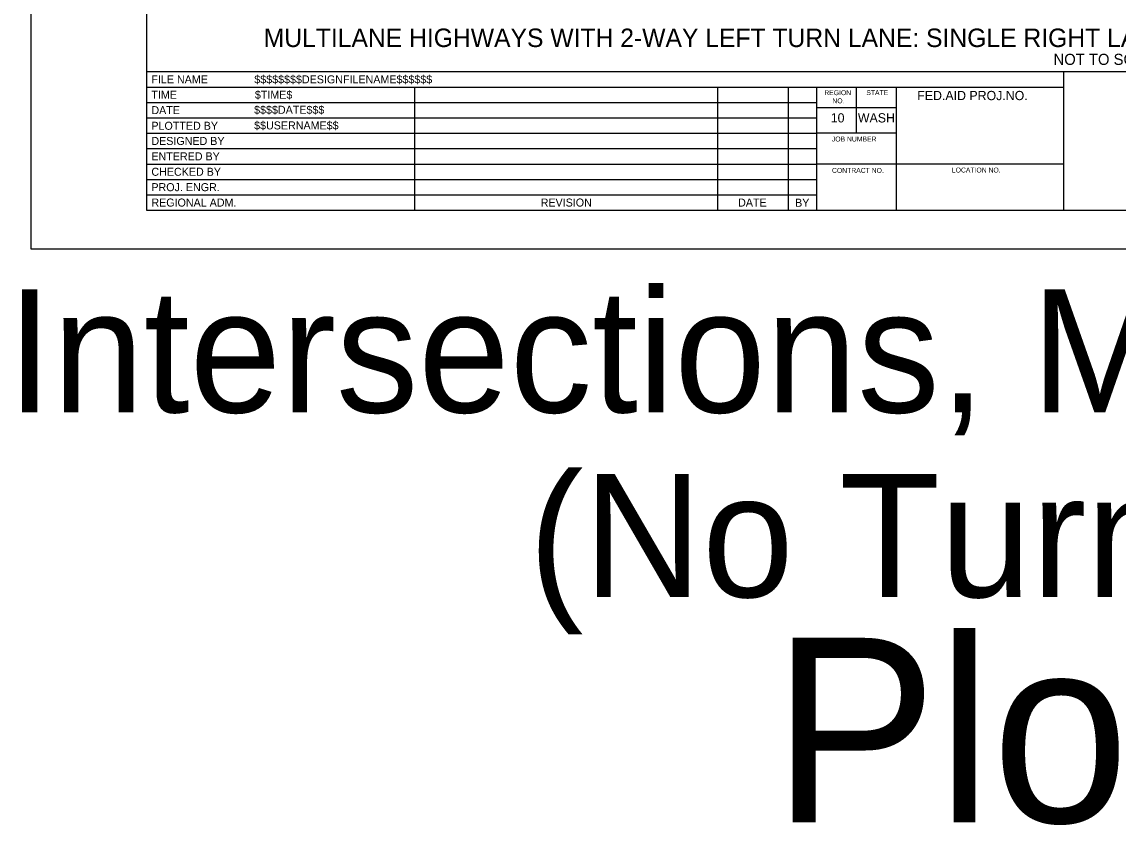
# Model space of a CAD drawing. Extents: x 99958 to 100176, y 99935 to 100011.
# Drawn here: x 100118.99 to 100127.9, y 99995.01 to 100001.53 of the extents above; entities that cross this region are included whole.
import ezdxf

# ---------------------------------------------------------------- set-up
doc = ezdxf.new("R2010")
doc.units = 0
for name, color, linetype in [('SH_DE_DetailHeading1Text', 7, 'Continuous'), ('SH_GI_PlotLimits', 7, 'Continuous'), ('SH_GI_SheetBorder', 7, 'Continuous'), ('SH_GI_SheetLocationText', 7, 'Continuous'), ('SH_GI_SheetTextInCells', 7, 'Continuous'), ('SH_GI_TitleBlockText', 7, 'Continuous')]:
    doc.layers.add(name, color=color, linetype=linetype)

msp = doc.modelspace()

# ---------------------------------------------------------------- linework, layer by layer
at = {"layer": 'SH_GI_PlotLimits'}
msp.add_lwpolyline([(100119.0625, 99999.6875), (100136.0625, 99999.6875), (100136.0625, 100010.6875), (100119.0625, 100010.6875)], close=True, dxfattribs=at)
at = {"layer": 'SH_GI_SheetBorder'}
for p, q in [((100120, 100010.375), (100120, 100000)), ((100120, 100001.1259), (100135.75, 100001.1259)), ((100127.4566, 100000), (100127.4566, 100001.1259)), ((100120, 100001.0008), (100127.4566, 100001.0008)), ((100122.179, 100001.0008), (100122.179, 100000)), ((100124.641, 100001.0008), (100124.641, 100000)), ((100125.2164, 100001.0008), (100125.2164, 100000)), ((100125.4451, 100001.0008), (100125.4451, 100000)), ((100125.7719, 100000.6255), (100125.7719, 100001.0008)), ((100126.0956, 100000), (100126.0956, 100001.0008)), ((100120, 100000.8757), (100122.1821, 100000.8757)), ((100122.1821, 100000.8757), (100125.4466, 100000.8757)), ((100126.0958, 100000.831), (100125.4466, 100000.831)), ((100120, 100000.7506), (100122.1821, 100000.7506)), ((100122.1821, 100000.7506), (100125.4466, 100000.7506)), ((100120, 100000.6255), (100125.4466, 100000.6255)), ((100126.0958, 100000.6255), (100125.4466, 100000.6255)), ((100120, 100000.5004), (100125.4466, 100000.5004)), ((100120, 100000.3753), (100125.4466, 100000.3753)), ((100127.4566, 100000.3753), (100125.4466, 100000.3753)), ((100120, 100000.2502), (100125.4466, 100000.2502)), ((100120, 100000.1251), (100125.4466, 100000.1251)), ((100120, 100000), (100135.75, 100000))]:
    msp.add_line(p, q, dxfattribs=at)

# ---------------------------------------------------------------- texts
at = {"layer": 'SH_DE_DetailHeading1Text'}
for s, height, p in [('MULTILANE HIGHWAYS WITH 2-WAY LEFT TURN LANE: SINGLE RIGHT LANE CLOSURE (45+ MPH, MAINTAIN EXISTING SPEED LIMIT)', 0.15, (100120.9538, 100001.3259)), ('NOT TO SCALE', 0.09, (100127.3727, 100001.1809))]:
    msp.add_text(s, height=height, rotation=360, dxfattribs=at).set_placement(p)
at = {"layer": 'SH_GI_SheetLocationText'}
for s, height, p in [('Intersections, ML Hwy + TWLTL', 1, (100118.8655, 99998.3571)), ('(No Turn Lanes)', 1, (100123.1065, 99996.8571)), ('Plot 7', 1.5, (100125.0884, 99995.0267))]:
    msp.add_text(s, height=height, dxfattribs=at).set_placement(p)
at = {"layer": 'SH_GI_SheetTextInCells'}
for s, height, p in [('FILE NAME', 0.06505, (100120.041, 100001.0308)), ('TIME', 0.06505, (100120.041, 100000.9057)), ('REGION', 0.04003, (100125.5099, 100000.9352)), ('STATE', 0.04003, (100125.8511, 100000.9357)), ('FED.AID PROJ.NO.', 0.07506, (100126.2652, 100000.8945)), ('NO.', 0.04003, (100125.5752, 100000.869)), ('DATE', 0.06505, (100120.041, 100000.7806)), ('PLOTTED BY', 0.06505, (100120.041, 100000.6538)), ('10', 0.07506, (100125.5621, 100000.7131)), ('WASH', 0.07506, (100125.7826, 100000.7131)), ('DESIGNED BY', 0.065052, (100120.041, 100000.5304)), ('JOB NUMBER', 0.04003, (100125.5712, 100000.5587)), ('ENTERED BY', 0.06505, (100120.041, 100000.4053)), ('LOCATION NO.', 0.040032, (100126.5465, 100000.3067)), ('CHECKED BY', 0.06505, (100120.041, 100000.2802)), ('CONTRACT NO.', 0.040032, (100125.5725, 100000.3037)), ('PROJ. ENGR.', 0.065052, (100120.041, 100000.1551)), ('REGIONAL ADM.', 0.065052, (100120.041, 100000.03)), ('REVISION', 0.06505, (100123.2048, 100000.03)), ('DATE', 0.06505, (100124.8091, 100000.03)), ('BY', 0.06505, (100125.2725, 100000.0285))]:
    msp.add_text(s, height=height, dxfattribs=at).set_placement(p)
at = {"layer": 'SH_GI_TitleBlockText'}
for s, height, p in [('$$$$$$$$DESIGNFILENAME$$$$$$', 0.065052, (100120.8775, 100001.0308)), ('$TIME$', 0.06505, (100120.882, 100000.9059)), ('$$$$DATE$$$', 0.065052, (100120.8759, 100000.7835)), ('$$USERNAME$$', 0.065052, (100120.8759, 100000.6567))]:
    msp.add_text(s, height=height, dxfattribs=at).set_placement(p)

doc.saveas('drawing.dxf')
